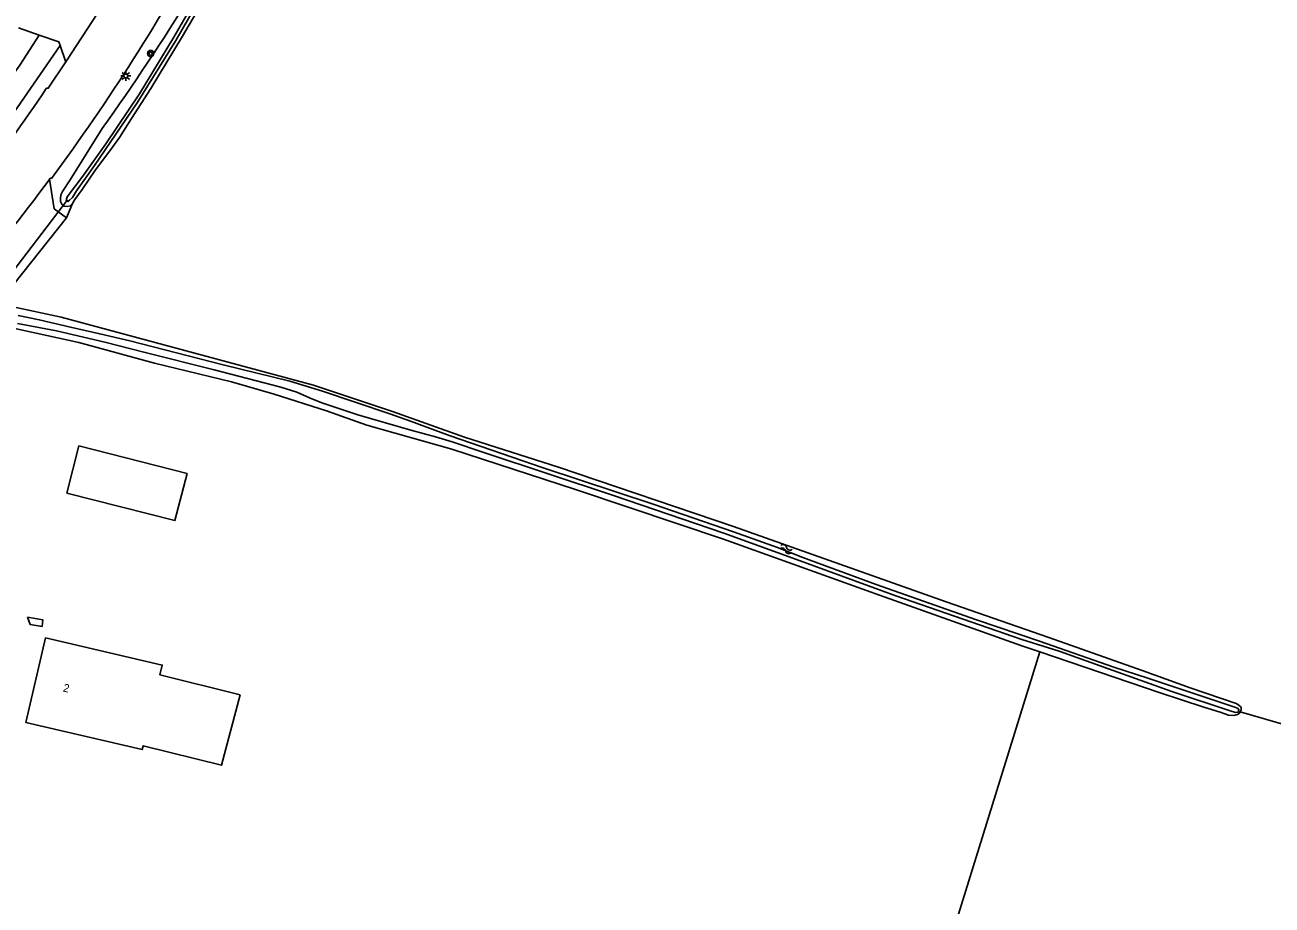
# Model space of a CAD drawing. Extents: x 136000 to 141014, y 402000 to 403500.
# Drawn here: x 139168 to 139323.7, y 402621.6 to 402731.5 of the extents above; entities that cross this region are included whole.
import ezdxf

# ---------------------------------------------------------------- set-up
doc = ezdxf.new("R2010")
doc.units = 0
for name, color, linetype in [('gg-anno-huisnummerreeks BGT', 7, 'Continuous'), ('gg-bbg-bijgebouw', 7, 'Continuous'), ('gg-bbg-hoofdgebouw', 7, 'Continuous'), ('gg-knt-bronhoudergrens', 7, 'Continuous'), ('gg-knt-onverhard', 7, 'Continuous'), ('gg-knt-verharding', 7, 'Continuous'), ('gg-kntw-bovenkant insteek waterloop', 7, 'Continuous'), ('gg-kntw-waterlijn', 7, 'Continuous'), ('gg-kwrk-duiker nz buis', 7, 'Continuous'), ('gt-grn-vlakafsluiter', 7, 'Continuous'), ('gt-symb-boom', 7, 'Continuous'), ('gt-symb-lichtmast', 7, 'Continuous'), ('gt-symb-watersymbool', 7, 'Continuous')]:
    doc.layers.add(name, color=color, linetype=linetype)

# ---------------------------------------------------------------- blocks, each defined once
blk = doc.blocks.new('gt0-LMAST')
at = {"layer": 'gt-symb-lichtmast'}
for p, q in [((-0.18, 0.17), (-0.45, 0.44)), ((0, 0.25), (0, 0.62)), ((0.17, 0.17), (0.44, 0.44)), ((-0.25, 0), (-0.63, 0)), ((-0.18, -0.18), (-0.45, -0.45)), ((0, -0.25), (0, -0.63)), ((0.44, -0.45), (0.17, -0.18)), ((0.25, 0), (0.62, 0))]:
    blk.add_line(p, q, dxfattribs=at)
blk.add_circle((0, 0), 0.25, dxfattribs=at)
blk = doc.blocks.new('gt0-BOOM')
at = {"layer": 'gt-symb-boom'}
for radius in [0.4, 0.2]:
    blk.add_circle((0, 0), radius, dxfattribs=at)
blk = doc.blocks.new('gt0-WA')
at = {"layer": 'gt-symb-watersymbool'}
for centre, start, end in [((-0.32, 0.02), 28.0725, 151.9275), ((0.43, 0.42), 208.0725, 331.9275), ((-0.32, -0.43), 28.0725, 151.9275), ((0.43, -0.03), 208.0725, 331.9275)]:
    blk.add_arc(centre, 0.425, start, end, dxfattribs=at)

msp = doc.modelspace()

# ---------------------------------------------------------------- linework, layer by layer
at = {"layer": 'gg-bbg-bijgebouw'}
msp.add_lwpolyline([(139174.7, 402678.95), (139173.2, 402673.04), (139186.7, 402669.6), (139188.21, 402675.5), (139174.7, 402678.95)], dxfattribs=at)
at = {"layer": 'gg-bbg-hoofdgebouw'}
for points in [[(139194.85, 402647.87), (139192.52, 402639.07), (139182.73, 402641.5), (139182.61, 402641.01), (139168.05, 402644.4), (139170.51, 402654.96)], [(139170.51, 402654.96), (139185.1, 402651.57), (139184.82, 402650.36), (139194.85, 402647.87)]]:
    msp.add_lwpolyline(points, dxfattribs=at)
at = {"layer": 'gg-knt-bronhoudergrens'}
msp.add_line((139294.74, 402653.22), (139276.82, 402595.6), dxfattribs=at)
at = {"layer": 'gg-knt-onverhard'}
for points in [[(139157.86, 402713.32), (139162.59, 402719.9), (139167.32, 402726.46), (139169.75, 402730.22)], [(139172.35, 402728.92), (139166.98, 402721.15), (139162.63, 402715.18), (139159.81, 402711.72)]]:
    msp.add_lwpolyline(points, dxfattribs=at)
at = {"layer": 'gg-knt-verharding'}
for p, q in [((139173.17, 402726.99), (139176.99, 402732.87)), ((139169.75, 402730.22), (139167.16, 402731.13)), ((139165.45, 402697.71), (139173.14, 402707.41))]:
    msp.add_line(p, q, dxfattribs=at)
for points in [[(139172.35, 402728.92), (139172.19, 402729.38), (139169.75, 402730.22)], [(139173.17, 402726.99), (139173.04, 402726.97), (139172.35, 402728.92)], [(139170.63, 402723.53), (139170.74, 402723.61), (139170.88, 402723.57), (139173.17, 402726.99)], [(139171.02, 402712.21), (139171.13, 402712.36), (139171.26, 402712.32)], [(139173.14, 402707.41), (139171.61, 402708.53), (139171.02, 402712.21)]]:
    msp.add_lwpolyline(points, dxfattribs=at)
for centre, radius, start, end in [((138969.14, 402862.27), 251.67, 323.4281, 331.6833), ((139042, 402809.11), 154.5, 320.7697, 326.3631), ((138995.55, 402841.52), 217.97, 319.0241, 323.6101)]:
    msp.add_arc(centre, radius, start, end, dxfattribs=at)
at = {"layer": 'gg-kntw-bovenkant insteek waterloop'}
for points in [[(139207.65, 402771.97), (139207.46, 402771.02), (139207.27, 402770.36), (139206.79, 402768.87), (139205.86, 402766.82), (139202.37, 402758.8), (139199.39, 402752.06), (139197.15, 402747.22), (139195.55, 402744.05), (139194.39, 402742.07), (139192.81, 402739.05), (139191.39, 402736.49), (139187.62, 402730.09), (139183.7, 402723.54), (139181.28, 402719.8), (139179.77, 402717.42), (139178.58, 402715.76), (139176.76, 402713.4), (139175.1, 402710.92), (139174.21, 402709.71), (139173.92, 402709.2)], [(139177.61, 402718.56), (139173.6, 402712.15), (139172.66, 402710.67), (139172.45, 402710.27), (139172.42, 402709.82), (139172.42, 402709.44), (139172.55, 402709.09), (139172.84, 402708.87), (139173.22, 402708.81), (139173.62, 402708.9), (139173.92, 402709.2)], [(139164.5, 402696.55), (139164.99, 402696.4), (139166.28, 402696.35), (139172.5, 402695.02), (139204, 402686.52), (139213.89, 402683.22), (139222.86, 402680.03), (139234.62, 402676.28), (139256.47, 402668.85), (139283.04, 402659.45), (139295.84, 402655.01), (139307.49, 402650.91), (139313.51, 402648.71), (139319.27, 402646.78), (139319.6, 402646.58), (139319.87, 402646.3), (139319.88, 402645.99), (139319.76, 402645.71)], [(139162.64, 402694.48), (139174.68, 402691.85), (139184.16, 402689.27), (139193.77, 402686.93), (139199.09, 402685.37), (139205.62, 402683.32), (139210.67, 402681.51), (139221.27, 402678.52), (139236.74, 402673.48), (139243.45, 402671.25), (139255.23, 402667.3), (139274.7, 402660.3), (139292.48, 402653.98), (139294.74, 402653.22)], [(139170.13, 402656.38), (139170.2, 402657.21), (139168.29, 402657.54)], [(139168.29, 402657.54), (139168.61, 402656.65), (139170.13, 402656.38)], [(139319.76, 402645.71), (139319.62, 402645.51), (139319.4, 402645.39), (139318.95, 402645.27), (139318.3, 402645.32), (139317.27, 402645.69), (139315.23, 402646.31), (139309.63, 402648.16), (139294.74, 402653.22)]]:
    msp.add_lwpolyline(points, dxfattribs=at)
msp.add_arc((138945.48, 402884.99), 285.63, 324.3599, 328.3897, dxfattribs=at)
at = {"layer": 'gg-kntw-waterlijn'}
for points in [[(139173.53, 402709.59), (139173.3, 402709.46), (139173.12, 402709.55), (139173.14, 402709.73), (139173.25, 402710.04), (139175.19, 402712.59), (139178.07, 402716.66), (139182.27, 402722.89), (139186.57, 402729.96), (139191.18, 402737.98)], [(139191.57, 402737.81), (139186.79, 402729.54), (139181.98, 402721.75), (139176.65, 402713.93), (139174.41, 402710.77), (139173.88, 402709.92), (139173.53, 402709.59)], [(139167.01, 402694.19), (139171.91, 402693.29), (139177.92, 402691.9), (139182.99, 402690.61), (139191.58, 402688.41), (139199.92, 402686.28), (139201.94, 402685.62), (139203.51, 402684.95), (139205.06, 402684.31), (139209.55, 402682.82), (139216.17, 402680.91), (139219.24, 402680.07), (139221.34, 402679.44), (139225.26, 402678.1), (139241.48, 402672.75), (139255.27, 402668.05), (139264.81, 402664.59), (139276.73, 402660.22), (139292.47, 402654.77), (139297.13, 402653.29), (139311.2, 402648.27), (139318.75, 402645.76), (139319.19, 402645.66), (139319.5, 402645.69), (139319.59, 402645.95), (139319.48, 402646.14), (139319.09, 402646.32), (139308.22, 402649.93), (139303.98, 402651.29), (139294.68, 402654.54), (139286.82, 402657.2), (139274.29, 402661.62), (139265.12, 402664.98), (139261.94, 402666.25), (139256.47, 402668.2), (139246.44, 402671.64), (139232.68, 402676.2), (139221.07, 402680.17), (139216.11, 402682.02), (139213.53, 402682.92), (139205.12, 402685.76), (139201.04, 402687.01), (139192.71, 402689.06), (139181.08, 402692.04), (139177.3, 402692.91), (139173.66, 402693.76), (139169.74, 402694.68), (139167.13, 402695.21)]]:
    msp.add_lwpolyline(points, dxfattribs=at)
at = {"layer": 'gg-kwrk-duiker nz buis'}
msp.add_line((139162.83, 402696.01), (139173.28, 402709.63), dxfattribs=at)
at = {"layer": 'gt-grn-vlakafsluiter'}
for p, q in [((139173.92, 402709.2), (139173.14, 402707.41)), ((139319.76, 402645.71), (139325.77, 402643.97))]:
    msp.add_line(p, q, dxfattribs=at)

# ---------------------------------------------------------------- block references
at = {"layer": 'gt-symb-boom'}
msp.add_blockref('gt0-BOOM', (139183.66, 402727.91), dxfattribs=at)
at = {"layer": 'gt-symb-lichtmast'}
msp.add_blockref('gt0-LMAST', (139180.56, 402725.12), dxfattribs=at)
at = {"layer": 'gt-symb-watersymbool', "rotation": 161.76430853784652}
msp.add_blockref('gt0-WA', (139263.07, 402666.03), dxfattribs=at)

# ---------------------------------------------------------------- texts
at = {"layer": 'gg-anno-huisnummerreeks BGT'}
msp.add_text('2', height=1, rotation=346.9, dxfattribs=at).set_placement((139172.66, 402648.29))

doc.saveas('drawing.dxf')
